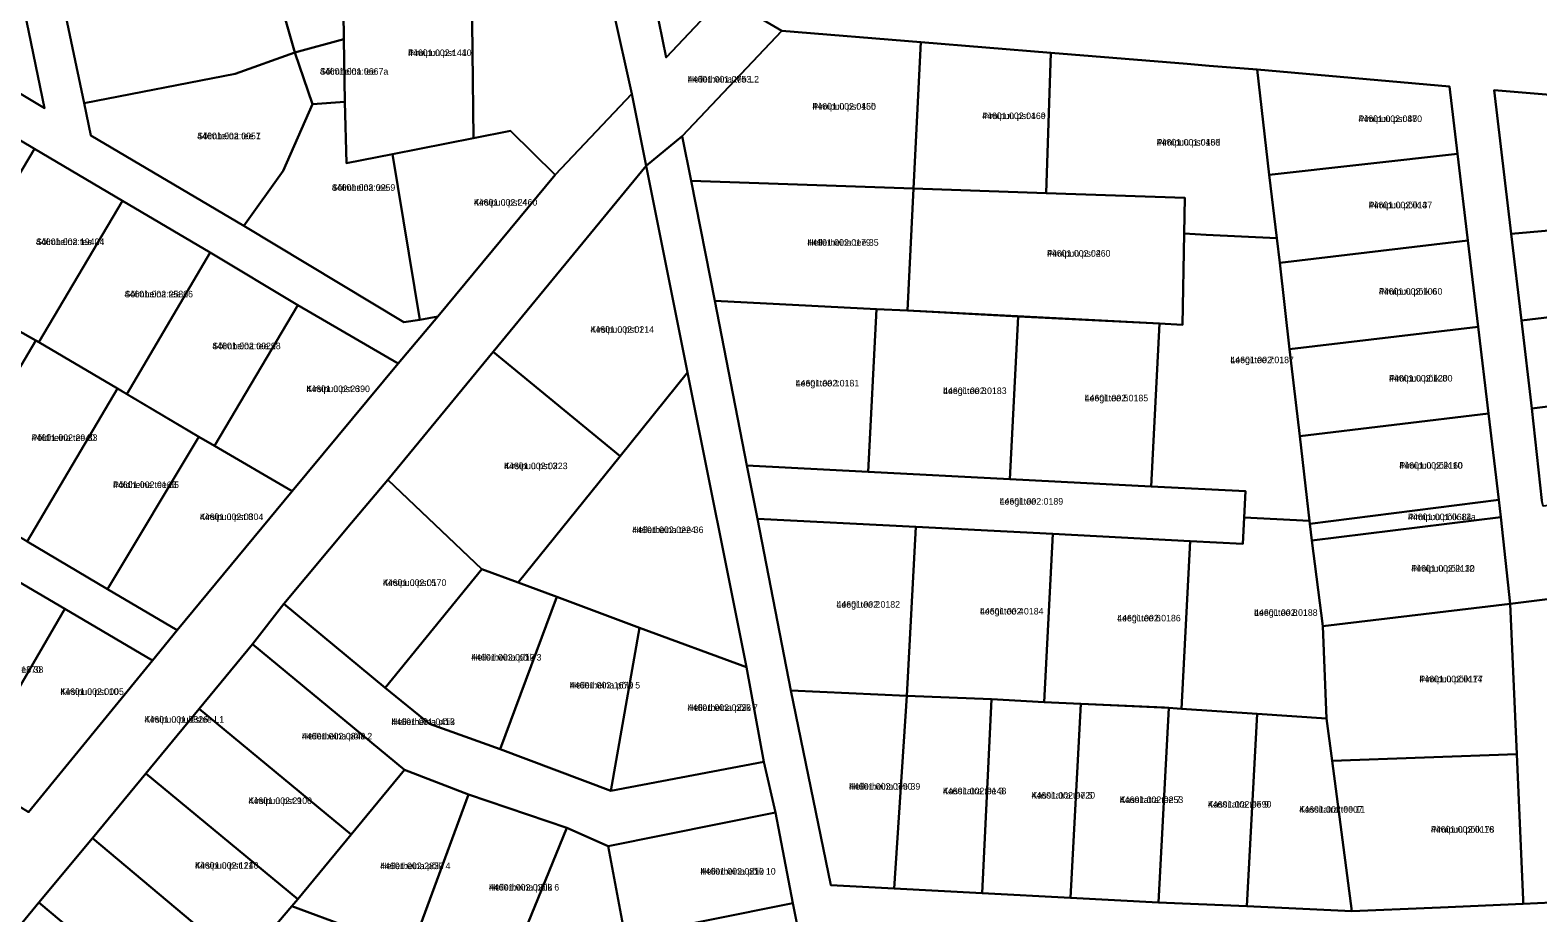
# Model space of a CAD drawing. Extents: x 551843 to 558501, y 6589003 to 6595718.
# Drawn here: x 552845.1 to 553189.3, y 6593380.5 to 6593581.9 of the extents above; entities that cross this region are included whole.
import ezdxf

# ---------------------------------------------------------------- set-up
doc = ezdxf.new("R2010")
doc.units = 0
for name, color, linetype in [('L_AADRESS', 7, 'Continuous'), ('PIIR', 7, 'Continuous'), ('TUNNUS', 7, 'Continuous')]:
    doc.layers.add(name, color=color, linetype=linetype)

msp = doc.modelspace()

# ---------------------------------------------------------------- linework, layer by layer
at = {"layer": 'PIIR'}
for points in [[(553192.74, 6593452.2), (553183, 6593451.01), (553180.86, 6593470.76), (553180.39, 6593474.73), (553178.04, 6593494.42), (553175.68, 6593514.18), (553173.33, 6593533.94), (553170.99, 6593553.7), (553169.16, 6593569.08), (553125.23, 6593572.96), (553114.25, 6593573.79), (553109.25, 6593574.21), (553078.12, 6593576.72), (553048.42, 6593579.15), (553016.67, 6593581.78), (553003.41, 6593589.62), (552985.27, 6593600.37), (552973.75, 6593606.43), (552924.75, 6593632.08), (552905.53, 6593643.36), (552886.26, 6593655.11), (552867, 6593666.54), (552838.18, 6593683.65)], [(552843.75, 6593631.48), (552851.49, 6593593.45), (552857.43, 6593565.28), (552858.98, 6593557.89), (552893.85, 6593537.25), (552930.37, 6593515.29), (552934.05, 6593515.82), (552938.2, 6593516.55), (552929.12, 6593505.81), (552906.21, 6593519.15), (552886.22, 6593531.15), (552866.16, 6593543), (552846.1, 6593554.84), (552826.04, 6593566.7)], [(552844.73, 6593403.44), (552873.04, 6593438.03), (552878.63, 6593444.96), (552904.88, 6593476.66), (552929.12, 6593505.81), (552938.2, 6593516.55), (552964.95, 6593548.93), (552982.46, 6593567.41), (552985.76, 6593550.93), (552950.83, 6593508.47), (552926.78, 6593479.25), (552918.45, 6593469.47), (552903.02, 6593450.96), (552895.88, 6593441.74), (552883.68, 6593427), (552871.49, 6593412.26), (552859.3, 6593397.52), (552847.11, 6593382.78), (552834.92, 6593368.05)], [(553214.13, 6593565.37), (553179.35, 6593568.24), (553183.24, 6593535.42), (553185.59, 6593515.66), (553187.95, 6593495.54), (553190.23, 6593474.54)], [(553023.39, 6593361.82), (553019.2, 6593382.68), (553015.27, 6593403.37), (553012.63, 6593414.93), (553008.62, 6593436.51), (552995.2, 6593503.78), (552985.76, 6593550.93), (552993.98, 6593557.72), (552996.04, 6593547.52), (553001.39, 6593520.16), (553008.74, 6593482.56), (553011.11, 6593470.42), (553018.78, 6593431.2), (553027.86, 6593386.75), (553042.34, 6593385.98), (553062.47, 6593384.92), (553082.6, 6593383.9), (553102.73, 6593382.83), (553122.86, 6593381.94), (553146.82, 6593380.82), (553165.21, 6593381.62), (553167.1, 6593381.7), (553185.99, 6593382.53), (553195.76, 6593382.95)], [(552844.4, 6593465.23), (552862.75, 6593454.33), (552878.63, 6593444.96), (552873.04, 6593438.03), (552853.01, 6593449.87), (552835.98, 6593459.84)]]:
    msp.add_lwpolyline(points, dxfattribs=at)
for points in [[(552830.93, 6593648.38), (552782.43, 6593609.37), (552800.13, 6593595.47), (552813.61, 6593584.89), (552848.37, 6593564.13), (552836.06, 6593623.58)], [(552924.75, 6593632.08), (552973.75, 6593606.43), (552982.46, 6593567.41), (552964.95, 6593548.93), (552954.73, 6593558.93), (552946.29, 6593557.27), (552945.82, 6593596.9), (552916.45, 6593598.49), (552916.72, 6593579.88), (552905.55, 6593576.81), (552901.22, 6593591.79), (552904.22, 6593597.92)], [(552800.13, 6593595.47), (552836.06, 6593623.58), (552848.37, 6593564.13), (552813.61, 6593584.89)], [(553003.41, 6593589.62), (553016.67, 6593581.78), (552993.98, 6593557.72), (552985.76, 6593550.93), (552982.46, 6593567.41), (552973.75, 6593606.43), (552985.27, 6593600.37), (552990.29, 6593575.7)], [(552851.49, 6593593.45), (552878.99, 6593598.88), (552901.22, 6593591.79), (552905.55, 6593576.81), (552891.93, 6593571.94), (552857.43, 6593565.28)], [(552917.33, 6593551.59), (552916.93, 6593565.53), (552916.72, 6593579.88), (552916.45, 6593598.49), (552945.82, 6593596.9), (552946.29, 6593557.27), (552927.8, 6593553.63)], [(553003.41, 6593589.62), (552990.29, 6593575.7), (552985.27, 6593600.37)], [(553046.76, 6593545.78), (552996.04, 6593547.52), (552993.98, 6593557.72), (553016.67, 6593581.78), (553048.42, 6593579.15)], [(552857.43, 6593565.28), (552891.93, 6593571.94), (552905.55, 6593576.81), (552909.58, 6593565.03), (552902.82, 6593549.82), (552893.85, 6593537.25), (552858.98, 6593557.89)], [(552916.93, 6593565.53), (552909.58, 6593565.03), (552905.55, 6593576.81), (552916.72, 6593579.88)], [(553048.42, 6593579.15), (553078.12, 6593576.72), (553077.02, 6593544.73), (553046.76, 6593545.78)], [(553077.02, 6593544.73), (553078.12, 6593576.72), (553109.25, 6593574.21), (553114.25, 6593573.79), (553125.23, 6593572.96), (553127.94, 6593548.93), (553129.75, 6593534.47), (553113.59, 6593535.24), (553108.59, 6593535.52), (553108.71, 6593543.64)], [(553125.23, 6593572.96), (553169.16, 6593569.08), (553170.99, 6593553.7), (553127.94, 6593548.93)], [(552846.1, 6593554.84), (552826.66, 6593522.26), (552808.87, 6593533.09), (552806.89, 6593534.41), (552826.04, 6593566.7)], [(553214.13, 6593565.37), (553226.5, 6593539.24), (553183.24, 6593535.42), (553179.35, 6593568.24)], [(552893.85, 6593537.25), (552902.82, 6593549.82), (552909.58, 6593565.03), (552916.93, 6593565.53), (552917.33, 6593551.59), (552927.8, 6593553.63), (552934.05, 6593515.82), (552930.37, 6593515.29)], [(552954.73, 6593558.93), (552964.95, 6593548.93), (552938.2, 6593516.55), (552934.05, 6593515.82), (552927.8, 6593553.63), (552946.29, 6593557.27)], [(552866.16, 6593543), (552847.08, 6593510.72), (552846.41, 6593511.09), (552827.29, 6593521.85), (552826.66, 6593522.26), (552846.1, 6593554.84)], [(553127.94, 6593548.93), (553170.99, 6593553.7), (553173.33, 6593533.94), (553130.4, 6593528.83), (553129.75, 6593534.47)], [(552985.76, 6593550.93), (552995.2, 6593503.78), (552979.8, 6593484.7), (552950.83, 6593508.47)], [(552996.04, 6593547.52), (553046.76, 6593545.78), (553045.38, 6593517.9), (553038.35, 6593518.26), (553001.39, 6593520.16)], [(553108.71, 6593543.64), (553108.59, 6593535.52), (553108.2, 6593514.67), (553102.96, 6593514.94), (553045.38, 6593517.9), (553046.76, 6593545.78), (553077.02, 6593544.73)], [(552886.22, 6593531.15), (552867.14, 6593498.87), (552865.01, 6593500.1), (552847.08, 6593510.72), (552866.16, 6593543)], [(553183.24, 6593535.42), (553226.5, 6593539.24), (553227.15, 6593532.15), (553228.29, 6593520.73), (553185.59, 6593515.66)], [(553102.96, 6593514.94), (553108.2, 6593514.67), (553108.59, 6593535.52), (553113.59, 6593535.24), (553129.75, 6593534.47), (553130.4, 6593528.83), (553132.6, 6593509.14), (553135, 6593489.26), (553137.18, 6593469.89), (553122.23, 6593470.68), (553122.53, 6593476.67), (553101.03, 6593477.79)], [(553130.4, 6593528.83), (553173.33, 6593533.94), (553175.68, 6593514.18), (553132.6, 6593509.14)], [(552887.2, 6593487.01), (552883.61, 6593489.1), (552867.14, 6593498.87), (552886.22, 6593531.15), (552906.21, 6593519.15)], [(552846.41, 6593511.09), (552825.8, 6593476.22), (552806.82, 6593487.36), (552827.29, 6593521.85)], [(552929.12, 6593505.81), (552904.88, 6593476.66), (552887.2, 6593487.01), (552906.21, 6593519.15)], [(553001.39, 6593520.16), (553038.35, 6593518.26), (553036.41, 6593481.13), (553008.74, 6593482.56)], [(553038.35, 6593518.26), (553045.38, 6593517.9), (553070.64, 6593516.6), (553068.72, 6593479.46), (553036.41, 6593481.13)], [(553185.59, 6593515.66), (553228.29, 6593520.73), (553230.48, 6593500.89), (553187.95, 6593495.54)], [(553070.64, 6593516.6), (553102.96, 6593514.94), (553101.03, 6593477.79), (553068.72, 6593479.46)], [(553132.6, 6593509.14), (553175.68, 6593514.18), (553178.04, 6593494.42), (553135, 6593489.26)], [(552865.01, 6593500.1), (552844.4, 6593465.23), (552825.8, 6593476.22), (552846.41, 6593511.09), (552847.08, 6593510.72)], [(552950.83, 6593508.47), (552979.8, 6593484.7), (552956.47, 6593455.82), (552948.21, 6593458.88), (552926.78, 6593479.25)], [(552995.2, 6593503.78), (553008.62, 6593436.51), (552984.18, 6593445.54), (552965.36, 6593452.58), (552956.47, 6593455.82), (552979.8, 6593484.7)], [(552844.4, 6593465.23), (552865.01, 6593500.1), (552883.61, 6593489.1), (552862.75, 6593454.33)], [(553187.95, 6593495.54), (553230.48, 6593500.89), (553233.08, 6593479.55), (553233.28, 6593478.43), (553190.51, 6593473.27), (553190.23, 6593474.54)], [(553135, 6593489.26), (553178.04, 6593494.42), (553180.39, 6593474.73), (553137.26, 6593469.22)], [(552883.61, 6593489.1), (552887.2, 6593487.01), (552904.88, 6593476.66), (552878.63, 6593444.96), (552862.75, 6593454.33)], [(553008.74, 6593482.56), (553036.41, 6593481.13), (553068.72, 6593479.46), (553101.03, 6593477.79), (553122.53, 6593476.67), (553122.23, 6593470.68), (553121.92, 6593464.69), (553109.94, 6593465.31), (553078.61, 6593466.93), (553047.27, 6593468.55), (553011.11, 6593470.42)], [(552948.21, 6593458.88), (552926.18, 6593431.78), (552903.02, 6593450.96), (552918.45, 6593469.47), (552926.78, 6593479.25)], [(553180.86, 6593470.76), (553137.7, 6593465.42), (553137.26, 6593469.22), (553180.39, 6593474.73)], [(553011.11, 6593470.42), (553047.27, 6593468.55), (553045.27, 6593429.97), (553018.78, 6593431.2)], [(553109.94, 6593465.31), (553121.92, 6593464.69), (553122.23, 6593470.68), (553137.18, 6593469.89), (553137.26, 6593469.22), (553137.7, 6593465.42), (553140.2, 6593445.88), (553141.08, 6593424.81), (553125.2, 6593425.88), (553107.96, 6593427.03)], [(553183, 6593451.01), (553140.2, 6593445.88), (553137.7, 6593465.42), (553180.86, 6593470.76)], [(553047.27, 6593468.55), (553078.61, 6593466.93), (553076.6, 6593428.54), (553064.58, 6593429.21), (553045.27, 6593429.97)], [(553078.61, 6593466.93), (553109.94, 6593465.31), (553107.96, 6593427.03), (553104.04, 6593427.29), (553084.95, 6593428.12), (553076.6, 6593428.54)], [(552853.01, 6593449.87), (552830.93, 6593411.86), (552821.29, 6593416.75), (552813.09, 6593421.74), (552835.98, 6593459.84)], [(552965.36, 6593452.58), (552952.41, 6593417.79), (552936.24, 6593423.59), (552926.18, 6593431.78), (552948.21, 6593458.88), (552956.47, 6593455.82)], [(552873.04, 6593438.03), (552844.73, 6593403.44), (552830.93, 6593411.86), (552853.01, 6593449.87)], [(552903.02, 6593450.96), (552926.18, 6593431.78), (552936.24, 6593423.59), (552952.41, 6593417.79), (552977.7, 6593408.31), (553012.63, 6593414.93), (553015.27, 6593403.37), (552977.03, 6593395.68), (552967.61, 6593399.86), (552945.16, 6593407.45), (552930.56, 6593413.06), (552895.88, 6593441.74)], [(552984.18, 6593445.54), (552977.7, 6593408.31), (552952.41, 6593417.79), (552965.36, 6593452.58)], [(553140.2, 6593445.88), (553183, 6593451.01), (553184.5, 6593416.67), (553142.34, 6593415.14), (553141.08, 6593424.81)], [(553183, 6593451.01), (553192.74, 6593452.2), (553194.28, 6593416.77), (553195.72, 6593383.69), (553195.76, 6593382.95), (553185.99, 6593382.53), (553185.95, 6593383.42), (553184.5, 6593416.67)], [(552984.18, 6593445.54), (553008.62, 6593436.51), (553012.63, 6593414.93), (552977.7, 6593408.31)], [(552895.88, 6593441.74), (552930.56, 6593413.06), (552918.37, 6593398.32), (552883.68, 6593427)], [(553027.86, 6593386.75), (553018.78, 6593431.2), (553045.27, 6593429.97), (553042.34, 6593385.98)], [(553042.34, 6593385.98), (553045.27, 6593429.97), (553064.58, 6593429.21), (553062.47, 6593384.92)], [(553062.47, 6593384.92), (553064.58, 6593429.21), (553076.6, 6593428.54), (553084.95, 6593428.12), (553082.6, 6593383.9)], [(552883.68, 6593427), (552918.37, 6593398.32), (552906.18, 6593383.58), (552871.49, 6593412.26)], [(553105.09, 6593427.26), (553102.73, 6593382.83), (553082.6, 6593383.9), (553084.95, 6593428.12)], [(553102.73, 6593382.83), (553105.09, 6593427.26), (553107.96, 6593427.03), (553125.2, 6593425.88), (553122.86, 6593381.94)], [(553141.08, 6593424.81), (553142.34, 6593415.14), (553146.82, 6593380.82), (553122.86, 6593381.94), (553125.2, 6593425.88)], [(553142.34, 6593415.14), (553184.5, 6593416.67), (553185.95, 6593383.42), (553185.99, 6593382.53), (553167.1, 6593381.7), (553165.21, 6593381.62), (553146.82, 6593380.82)], [(552871.49, 6593412.26), (552906.18, 6593383.58), (552904.84, 6593381.96), (552893.56, 6593368.77), (552859.3, 6593397.52)], [(552945.16, 6593407.45), (552932.04, 6593371.94), (552918, 6593377.08), (552904.84, 6593381.96), (552906.18, 6593383.58), (552918.37, 6593398.32), (552930.56, 6593413.06)], [(552945.16, 6593407.45), (552967.61, 6593399.86), (552953, 6593364), (552932.04, 6593371.94)], [(553019.2, 6593382.68), (552980.97, 6593374.99), (552977.03, 6593395.68), (553015.27, 6593403.37)], [(552980.97, 6593374.99), (552985.16, 6593354.13), (552985.77, 6593351.27), (552977.7, 6593354.83), (552957.91, 6593362.24), (552953, 6593364), (552967.61, 6593399.86), (552977.03, 6593395.68)], [(552859.3, 6593397.52), (552893.56, 6593368.77), (552881.45, 6593353.97), (552847.11, 6593382.78)], [(552881.45, 6593353.97), (552877.67, 6593349.36), (552869.6, 6593339.34), (552834.92, 6593368.05), (552847.11, 6593382.78)], [(552918, 6593377.08), (552904, 6593339.6), (552877.67, 6593349.36), (552881.45, 6593353.97), (552893.56, 6593368.77), (552904.84, 6593381.96)], [(553019.2, 6593382.68), (553023.39, 6593361.82), (552985.16, 6593354.13), (552980.97, 6593374.99)]]:
    msp.add_lwpolyline(points, close=True, dxfattribs=at)

# ---------------------------------------------------------------- texts
at = {"layer": 'L_AADRESS'}
for s, p in [('Pirnipuu pst 44', (552931.37, 6593576.01)), ('Sõlmheina tee 7a', (552911.24, 6593571.76)), ('Hellerheina tee L2', (552995.21, 6593569.97)), ('Pirnipuu pst 46b', (553023.68, 6593563.78)), ('Pirnipuu pst 46c', (553062.44, 6593561.62)), ('Pirnipuu pst 48', (553148.36, 6593560.95)), ('Sõlmheina tee 7', (552883.23, 6593557.03)), ('Pirnipuu pst 46d', (553102.29, 6593555.59)), ('Sõlmheina tee 9', (552913.95, 6593545.25)), ('Kirsipuu pst 4', (552946.38, 6593541.87)), ('Pirnipuu põik 4', (553150.68, 6593541.26)), ('Sõlmheina tee 24', (552846.41, 6593532.87)), ('Hellerheina tee 35', (553022.52, 6593532.71)), ('Pirnipuu pst 46', (553077.24, 6593530.23)), ('Sõlmheina tee 26', (552866.65, 6593520.93)), ('Pirnipuu põik 6', (553153.01, 6593521.54)), ('Kirsipuu pst 1', (552973.02, 6593512.85)), ('Sõlmheina tee 28', (552886.68, 6593509.1)), ('Leegi tee 7', (553119.11, 6593505.91)), ('Leegi tee 1', (553019.87, 6593500.6)), ('Pirnipuu põik 8', (553155.33, 6593501.72)), ('Kirsipuu pst 6', (552908.16, 6593499.31)), ('Leegi tee 3', (553053.52, 6593498.86)), ('Leegi tee 5', (553085.84, 6593497.2)), ('Põldheina tee 33', (552845.4, 6593488.16)), ('Kirsipuu pst 3', (552953.29, 6593481.72)), ('Pirnipuu põik 10', (553157.69, 6593481.82)), ('Põldheina tee 35', (552864, 6593477.41)), ('Leegi tee', (553066.43, 6593473.62)), ('Kirsipuu pst 8', (552883.82, 6593470.1)), ('Pirnipuu põik 12a', (553159.64, 6593470.08)), ('Hellerheina tee 36', (552982.54, 6593467.13)), ('Pirnipuu põik 12', (553160.41, 6593458.32)), ('Kirsipuu pst 5', (552925.62, 6593455.07)), ('Leegi tee 2', (553029.19, 6593450.1)), ('Leegi tee 4', (553061.94, 6593448.55)), ('Leegi tee 8', (553124.52, 6593448.24)), ('Leegi tee 6', (553093.27, 6593446.97)), ('Hellerheina põik 3', (552945.77, 6593438.03)), ('Põldheina tee 38', (552833.05, 6593435.24)), ('Hellerheina põik 5', (552968.29, 6593431.66)), ('Pirnipuu põik 14', (553162.26, 6593433.08)), ('Kirsipuu pst 10', (552851.98, 6593430.2)), ('Kirsipuu puiestee L1', (552871.2, 6593423.85)), ('Hellerheina põik 7', (552995.17, 6593426.55)), ('Hellerheina põik', (552927.57, 6593423.32)), ('Hellerheina põik 2', (552907.12, 6593420.03)), ('Hellerheina tee 39', (553032.03, 6593408.56)), ('Kassitatra tee 3', (553053.46, 6593407.52)), ('Kassitatra tee 5', (553073.71, 6593406.53)), ('Kirsipuu pst 9', (552894.93, 6593405.29)), ('Kassitatra tee 7', (553093.85, 6593405.52)), ('Kassitatra tee 9', (553113.96, 6593404.48)), ('Kassitatra tee 11', (553134.84, 6593403.31)), ('Pirnipuu põik 16', (553164.88, 6593398.75)), ('Kirsipuu pst 11', (552882.72, 6593390.52)), ('Hellerheina põik 4', (552925, 6593390.43)), ('Hellerheina põik 10', (552998.12, 6593389.18)), ('Hellerheina põik 6', (552949.82, 6593385.54))]:
    msp.add_text(s, height=1.5, dxfattribs=at).set_placement(p)
at = {"layer": 'TUNNUS'}
for s, p in [('44601:002:1410', (552931.37, 6593576.01)), ('44601:001:0667', (552911.24, 6593571.76)), ('44601:001:0753', (552995.21, 6593569.97)), ('44601:002:0150', (553023.68, 6593563.78)), ('44601:002:0169', (553062.44, 6593561.62)), ('44601:002:0870', (553148.36, 6593560.95)), ('44601:002:0051', (552883.23, 6593557.03)), ('44601:001:0183', (553102.29, 6593555.59)), ('44601:002:0259', (552913.95, 6593545.25)), ('44601:002:2460', (552946.38, 6593541.87)), ('44601:002:0137', (553150.68, 6593541.26)), ('44601:002:1940', (552846.41, 6593532.87)), ('44601:002:0179', (553022.52, 6593532.71)), ('44601:002:0260', (553077.24, 6593530.23)), ('44601:002:2580', (552866.65, 6593520.93)), ('44601:002:1060', (553153.01, 6593521.54)), ('44601:002:0214', (552973.02, 6593512.85)), ('44601:002:0029', (552886.68, 6593509.1)), ('44601:002:0187', (553119.11, 6593505.91)), ('44601:002:0181', (553019.87, 6593500.6)), ('44601:002:1200', (553155.33, 6593501.72)), ('44601:002:2390', (552908.16, 6593499.31)), ('44601:002:0183', (553053.52, 6593498.86)), ('44601:002:0185', (553085.84, 6593497.2)), ('44601:002:2940', (552845.4, 6593488.16)), ('44601:002:0223', (552953.29, 6593481.72)), ('44601:002:2160', (553157.69, 6593481.82)), ('44601:002:0163', (552864, 6593477.41)), ('44601:002:0189', (553066.43, 6593473.62)), ('44601:002:0304', (552883.82, 6593470.1)), ('44601:001:0684', (553159.64, 6593470.08)), ('44601:002:0224', (552982.54, 6593467.13)), ('44601:002:2130', (553160.41, 6593458.32)), ('44601:002:0170', (552925.62, 6593455.07)), ('44601:002:0182', (553029.19, 6593450.1)), ('44601:002:0184', (553061.94, 6593448.55)), ('44601:002:0188', (553124.52, 6593448.24)), ('44601:002:0186', (553093.27, 6593446.97)), ('44601:002:0012', (552945.77, 6593438.03)), ('44601:002:1370', (552833.05, 6593435.24)), ('44601:002:1670', (552968.29, 6593431.66)), ('44601:002:0177', (553162.26, 6593433.08)), ('44601:002:0005', (552851.98, 6593430.2)), ('44601:001:0326', (552871.2, 6593423.85)), ('44601:002:0226', (552995.17, 6593426.55)), ('44601:001:0413', (552927.57, 6593423.32)), ('44601:002:0840', (552907.12, 6593420.03)), ('44601:002:0790', (553032.03, 6593408.56)), ('44601:002:0148', (553053.46, 6593407.52)), ('44601:002:0720', (553073.71, 6593406.53)), ('44601:002:2100', (552894.93, 6593405.29)), ('44601:002:0253', (553093.85, 6593405.52)), ('44601:002:0590', (553113.96, 6593404.48)), ('44601:002:0007', (553134.84, 6593403.31)), ('44601:002:0178', (553164.88, 6593398.75)), ('44601:002:1240', (552882.72, 6593390.52)), ('44601:002:2830', (552925, 6593390.43)), ('44601:002:0810', (552998.12, 6593389.18)), ('44601:002:0203', (552949.82, 6593385.54))]:
    msp.add_text(s, height=1.5, dxfattribs=at).set_placement(p)

doc.saveas('drawing.dxf')
